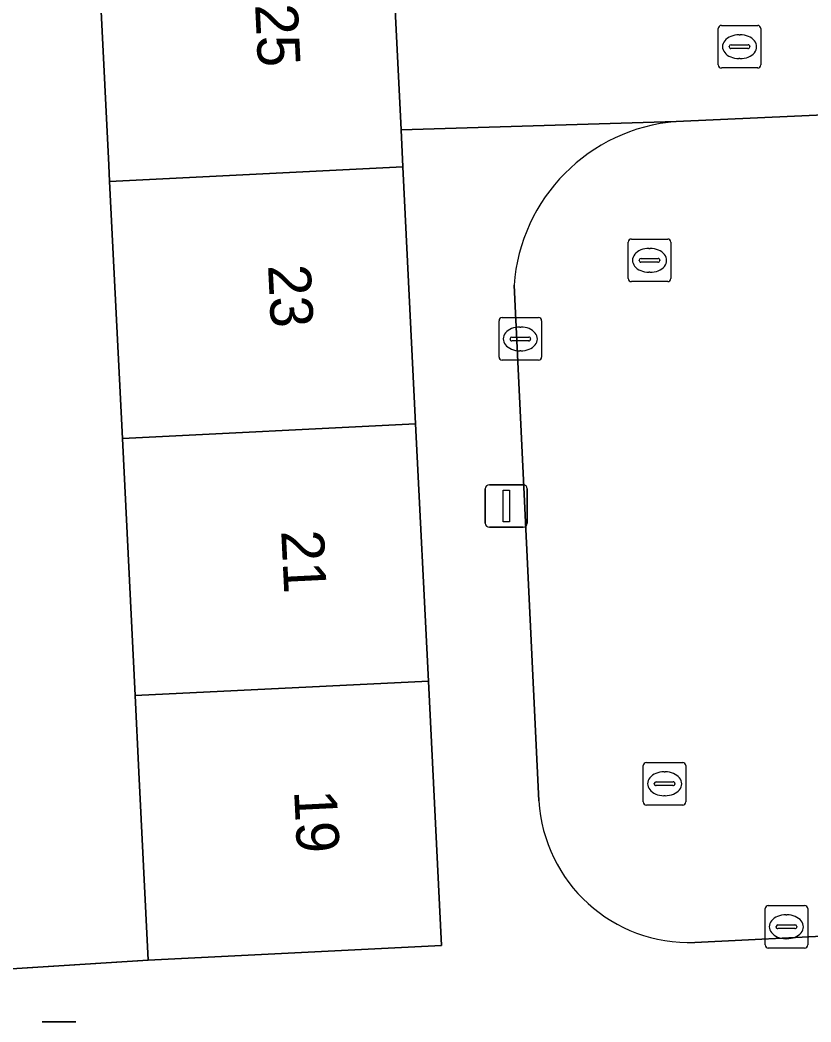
# Model space of a CAD drawing. Extents: x 161084 to 161928, y 385354 to 386522.
# Drawn here: x 161720.17 to 161738.76, y 385939.13 to 385962.67 of the extents above; entities that cross this region are included whole.
import ezdxf

# ---------------------------------------------------------------- set-up
doc = ezdxf.new("R2010")
doc.units = 0
for name, color, linetype in [('IMGEO_Brandkraan', 7, 'Continuous'), ('IMGEO_Erf', 7, 'Continuous'), ('IMGEO_Kolk', 7, 'Continuous'), ('IMGEO_Lichtmast', 7, 'Continuous'), ('IMGEO_Muur', 7, 'Continuous'), ('IMGEO_Pand', 7, 'Continuous'), ('IMGEO_Pand_nummerreeks', 7, 'Continuous'), ('IMGEO_Rijbaan_lokaal_open', 7, 'Continuous'), ('IMGEO_Rioolput', 7, 'Continuous'), ('IMGEO_Voetpad_open', 7, 'Continuous')]:
    doc.layers.add(name, color=color, linetype=linetype)

msp = doc.modelspace()

# ---------------------------------------------------------------- linework, layer by layer
at = {"layer": 'IMGEO_Brandkraan'}
for p, q in [((161736.577, 385961.616), (161736.577, 385962.468)), ((161736.652, 385962.542), (161737.504, 385962.542)), ((161737.578, 385962.468), (161737.578, 385961.616)), ((161737.065, 385962.322), (161737.09, 385962.322)), ((161736.836, 385962.036), (161736.836, 385962.048)), ((161737.274, 385961.999), (161736.876, 385961.999)), ((161736.879, 385962.085), (161737.277, 385962.085)), ((161737.32, 385962.048), (161737.32, 385962.036)), ((161737.088, 385961.762), (161737.063, 385961.762)), ((161737.504, 385961.542), (161736.652, 385961.542))]:
    msp.add_line(p, q, dxfattribs=at)
for points in [[(161736.577, 385961.616), (161736.577, 385962.468)], [(161736.652, 385962.542), (161737.504, 385962.542)], [(161737.578, 385962.468), (161737.578, 385961.616)], [(161737.504, 385961.542), (161736.652, 385961.542)]]:
    msp.add_lwpolyline(points, dxfattribs=at)
for centre, radius, start, end in [((161736.654, 385962.466), 0.0765, 91.552, 178.448), ((161736.654, 385962.466), 0.0765, 91.552, 178.448), ((161737.502, 385962.466), 0.0765, 1.552, 88.448), ((161737.502, 385962.466), 0.0765, 1.552, 88.448), ((161736.876, 385962.045), 0.0403, 85.8775, 175.7526), ((161736.873, 385962.035), 0.0366, 178.938, 274.7102), ((161737.277, 385962.042), 0.043, 264.8664, 352.4533), ((161737.281, 385962.047), 0.0386, 1.7309, 96.639), ((161736.654, 385961.618), 0.0765, 181.552, 268.448), ((161736.654, 385961.618), 0.0765, 181.552, 268.448), ((161737.502, 385961.618), 0.0765, 271.552, 358.448), ((161737.502, 385961.618), 0.0765, 271.552, 358.448)]:
    msp.add_arc(centre, radius, start, end, dxfattribs=at)
for centre, major_axis, ratio, start_param, end_param in [((161737.064, 385962.042), (-0.387, 0.002), 0.722429, 4.712389, 7.853982), ((161737.089, 385962.042), (-0.39, 0.002), 0.717154, 1.570796, 4.712389)]:
    msp.add_ellipse(centre, major_axis=major_axis, ratio=ratio, start_param=start_param, end_param=end_param, dxfattribs=at)
at = {"layer": 'IMGEO_Erf'}
msp.add_lwpolyline([(161712.058, 385939.882), (161723.186, 385940.589), (161722.967, 385945.002), (161722.878, 385946.8), (161722.578, 385952.838), (161722.278, 385958.875), (161722.259, 385959.258), (161721.97, 385965.088)], dxfattribs=at)
at = {"layer": 'IMGEO_Kolk'}
for p, q in [((161731.426, 385954.752), (161731.426, 385955.604)), ((161731.501, 385955.678), (161732.353, 385955.678)), ((161732.427, 385955.604), (161732.427, 385954.752)), ((161731.914, 385955.458), (161731.939, 385955.458)), ((161731.685, 385955.172), (161731.685, 385955.184)), ((161732.123, 385955.135), (161731.725, 385955.135)), ((161731.728, 385955.221), (161732.126, 385955.221)), ((161732.169, 385955.184), (161732.169, 385955.172)), ((161731.937, 385954.898), (161731.912, 385954.898)), ((161732.353, 385954.678), (161731.501, 385954.678)), ((161737.677, 385940.944), (161737.677, 385941.796)), ((161737.752, 385941.87), (161738.604, 385941.87)), ((161738.678, 385941.796), (161738.678, 385940.944)), ((161738.165, 385941.65), (161738.19, 385941.65)), ((161737.936, 385941.364), (161737.936, 385941.376)), ((161738.374, 385941.327), (161737.976, 385941.327)), ((161737.979, 385941.413), (161738.377, 385941.413)), ((161738.42, 385941.376), (161738.42, 385941.364)), ((161738.188, 385941.09), (161738.163, 385941.09)), ((161738.604, 385940.87), (161737.752, 385940.87))]:
    msp.add_line(p, q, dxfattribs=at)
for points in [[(161731.426, 385954.752), (161731.426, 385955.604)], [(161731.501, 385955.678), (161732.353, 385955.678)], [(161732.427, 385955.604), (161732.427, 385954.752)], [(161732.353, 385954.678), (161731.501, 385954.678)], [(161737.677, 385940.944), (161737.677, 385941.796)], [(161737.752, 385941.87), (161738.604, 385941.87)], [(161738.678, 385941.796), (161738.678, 385940.944)], [(161738.604, 385940.87), (161737.752, 385940.87)]]:
    msp.add_lwpolyline(points, dxfattribs=at)
for centre, radius, start, end in [((161731.503, 385955.602), 0.0765, 91.552, 178.448), ((161731.503, 385955.602), 0.0765, 91.552, 178.448), ((161732.351, 385955.602), 0.0765, 1.552, 88.448), ((161732.351, 385955.602), 0.0765, 1.552, 88.448), ((161731.725, 385955.181), 0.0403, 85.8775, 175.7526), ((161731.722, 385955.171), 0.0366, 178.938, 274.7102), ((161732.126, 385955.178), 0.043, 264.8664, 352.4533), ((161732.13, 385955.183), 0.0386, 1.7309, 96.639), ((161731.503, 385954.754), 0.0765, 181.552, 268.448), ((161731.503, 385954.754), 0.0765, 181.552, 268.448), ((161732.351, 385954.754), 0.0765, 271.552, 358.448), ((161732.351, 385954.754), 0.0765, 271.552, 358.448), ((161737.754, 385941.794), 0.0765, 91.552, 178.448), ((161737.754, 385941.794), 0.0765, 91.552, 178.448), ((161738.602, 385941.794), 0.0765, 1.552, 88.448), ((161738.602, 385941.794), 0.0765, 1.552, 88.448), ((161737.976, 385941.373), 0.0403, 85.8775, 175.7526), ((161737.973, 385941.363), 0.0366, 178.938, 274.7102), ((161738.377, 385941.37), 0.043, 264.8664, 352.4533), ((161738.381, 385941.375), 0.0386, 1.7309, 96.639), ((161737.754, 385940.946), 0.0765, 181.552, 268.448), ((161737.754, 385940.946), 0.0765, 181.552, 268.448), ((161738.602, 385940.946), 0.0765, 271.552, 358.448), ((161738.602, 385940.946), 0.0765, 271.552, 358.448)]:
    msp.add_arc(centre, radius, start, end, dxfattribs=at)
for centre, major_axis, ratio, start_param, end_param in [((161731.913, 385955.178), (-0.387, 0.002), 0.722429, 4.712389, 7.853982), ((161731.938, 385955.178), (-0.39, 0.002), 0.717154, 1.570796, 4.712389), ((161738.164, 385941.37), (-0.387, 0.002), 0.722429, 4.712389, 7.853982), ((161738.189, 385941.37), (-0.39, 0.002), 0.717154, 1.570796, 4.712389)]:
    msp.add_ellipse(centre, major_axis=major_axis, ratio=ratio, start_param=start_param, end_param=end_param, dxfattribs=at)
at = {"layer": 'IMGEO_Lichtmast'}
for p, q in [((161731.101, 385950.854), (161731.101, 385951.654)), ((161731.101, 385951.654), (161731.101, 385950.854)), ((161731.201, 385951.754), (161731.991, 385951.754)), ((161731.991, 385951.754), (161731.201, 385951.754)), ((161732.091, 385951.654), (161732.091, 385950.854)), ((161732.091, 385950.854), (161732.091, 385951.654)), ((161731.991, 385950.754), (161731.201, 385950.754)), ((161731.201, 385950.754), (161731.991, 385950.754)), ((161720.696, 385939.135), (161721.486, 385939.135)), ((161721.486, 385939.135), (161720.696, 385939.135))]:
    msp.add_line(p, q, dxfattribs=at)
msp.add_lwpolyline([(161731.521, 385951.629), (161731.671, 385951.629), (161731.671, 385950.879), (161731.521, 385950.879), (161731.521, 385951.629)], dxfattribs=at)
for centre, start, end in [((161731.201, 385951.654), 90, 180), ((161731.201, 385951.654), 90, 180), ((161731.991, 385951.654), 0, 90), ((161731.991, 385951.654), 360, 90), ((161731.201, 385950.854), 180, 270), ((161731.201, 385950.854), 180, 270), ((161731.991, 385950.854), 270, 0), ((161731.991, 385950.854), 270, 0)]:
    msp.add_arc(centre, 0.1, start, end, dxfattribs=at)
at = {"layer": 'IMGEO_Muur'}
msp.add_lwpolyline([(161709.367, 385939.711), (161723.186, 385940.589)], dxfattribs=at)
at = {"layer": 'IMGEO_Pand'}
for points in [[(161728.859, 385965.43), (161723.866, 385965.182), (161721.97, 385965.088), (161722.259, 385959.258), (161722.278, 385958.875), (161729.167, 385959.217), (161729.124, 385960.088)], [(161729.167, 385959.217), (161722.278, 385958.875), (161722.578, 385952.838), (161729.467, 385953.18)], [(161729.467, 385953.18), (161722.578, 385952.838), (161722.878, 385946.8), (161729.767, 385947.142)], [(161730.075, 385940.931), (161729.767, 385947.142), (161722.878, 385946.8), (161722.967, 385945.002), (161723.186, 385940.589)]]:
    msp.add_lwpolyline(points, close=True, dxfattribs=at)
at = {"layer": 'IMGEO_Rijbaan_lokaal_open'}
for points in [[(161759.461, 385961.506), (161746.013, 385960.757), (161735.589, 385960.283)], [(161731.781, 385956.441), (161732.363, 385944.328)], [(161736.028, 385941.004), (161753.371, 385941.865)]]:
    msp.add_lwpolyline(points, dxfattribs=at)
for centre, radius, start, end in [((161735.921, 385956.145), 4.151, 94.592, 175.9173), ((161735.889, 385944.533), 3.531, 183.3228, 272.2638)]:
    msp.add_arc(centre, radius, start, end, dxfattribs=at)
at = {"layer": 'IMGEO_Rioolput'}
for p, q in [((161734.537, 385957.524), (161735.389, 385957.524)), ((161734.462, 385956.598), (161734.462, 385957.45)), ((161734.95, 385957.304), (161734.975, 385957.304)), ((161735.463, 385957.45), (161735.463, 385956.598)), ((161734.721, 385957.018), (161734.721, 385957.03)), ((161734.764, 385957.067), (161735.162, 385957.067)), ((161735.205, 385957.03), (161735.205, 385957.018)), ((161735.159, 385956.981), (161734.761, 385956.981)), ((161734.973, 385956.744), (161734.948, 385956.744)), ((161735.389, 385956.524), (161734.537, 385956.524)), ((161734.816, 385944.303), (161734.816, 385945.155)), ((161734.891, 385945.229), (161735.743, 385945.229)), ((161735.304, 385945.009), (161735.329, 385945.009)), ((161735.817, 385945.155), (161735.817, 385944.303)), ((161735.118, 385944.772), (161735.516, 385944.772)), ((161735.075, 385944.723), (161735.075, 385944.735)), ((161735.513, 385944.686), (161735.115, 385944.686)), ((161735.559, 385944.735), (161735.559, 385944.723)), ((161735.327, 385944.449), (161735.302, 385944.449)), ((161735.743, 385944.229), (161734.891, 385944.229))]:
    msp.add_line(p, q, dxfattribs=at)
for points in [[(161734.537, 385957.524), (161735.389, 385957.524)], [(161734.462, 385956.598), (161734.462, 385957.45)], [(161735.463, 385957.45), (161735.463, 385956.598)], [(161735.389, 385956.524), (161734.537, 385956.524)], [(161734.816, 385944.303), (161734.816, 385945.155)], [(161734.891, 385945.229), (161735.743, 385945.229)], [(161735.817, 385945.155), (161735.817, 385944.303)], [(161735.743, 385944.229), (161734.891, 385944.229)]]:
    msp.add_lwpolyline(points, dxfattribs=at)
for centre, radius, start, end in [((161734.539, 385957.448), 0.0765, 91.552, 178.448), ((161734.539, 385957.448), 0.0765, 91.552, 178.448), ((161735.387, 385957.448), 0.0765, 1.552, 88.448), ((161735.387, 385957.448), 0.0765, 1.552, 88.448), ((161734.761, 385957.027), 0.0403, 85.8775, 175.7526), ((161734.758, 385957.017), 0.0366, 178.938, 274.7102), ((161735.162, 385957.024), 0.043, 264.8664, 352.4533), ((161735.166, 385957.029), 0.0386, 1.7309, 96.639), ((161734.539, 385956.6), 0.0765, 181.552, 268.448), ((161734.539, 385956.6), 0.0765, 181.552, 268.448), ((161735.387, 385956.6), 0.0765, 271.552, 358.448), ((161735.387, 385956.6), 0.0765, 271.552, 358.448), ((161734.893, 385945.153), 0.0765, 91.552, 178.448), ((161734.893, 385945.153), 0.0765, 91.552, 178.448), ((161735.741, 385945.153), 0.0765, 1.552, 88.448), ((161735.741, 385945.153), 0.0765, 1.552, 88.448), ((161735.115, 385944.732), 0.0403, 85.8775, 175.7526), ((161735.52, 385944.734), 0.0386, 1.7309, 96.639), ((161735.112, 385944.722), 0.0366, 178.938, 274.7102), ((161735.516, 385944.729), 0.043, 264.8664, 352.4533), ((161734.893, 385944.305), 0.0765, 181.552, 268.448), ((161734.893, 385944.305), 0.0765, 181.552, 268.448), ((161735.741, 385944.305), 0.0765, 271.552, 358.448), ((161735.741, 385944.305), 0.0765, 271.552, 358.448)]:
    msp.add_arc(centre, radius, start, end, dxfattribs=at)
for centre, major_axis, ratio, start_param, end_param in [((161734.949, 385957.024), (-0.387, 0.002), 0.722429, 4.712389, 7.853982), ((161734.974, 385957.024), (-0.39, 0.002), 0.717154, 1.570796, 4.712389), ((161735.303, 385944.729), (-0.387, 0.002), 0.722429, 4.712389, 7.853982), ((161735.328, 385944.729), (-0.39, 0.002), 0.717154, 1.570796, 4.712389)]:
    msp.add_ellipse(centre, major_axis=major_axis, ratio=ratio, start_param=start_param, end_param=end_param, dxfattribs=at)
at = {"layer": 'IMGEO_Voetpad_open'}
for points in [[(161728.859, 385965.43), (161729.124, 385960.088), (161735.589, 385960.283), (161746.013, 385960.757), (161759.461, 385961.506), (161769.053, 385962.347), (161769.33, 385962.366), (161771.152, 385962.458), (161777.909, 385962.794)], [(161735.589, 385960.283), (161729.124, 385960.088), (161729.167, 385959.217), (161729.467, 385953.18), (161729.767, 385947.142), (161730.075, 385940.931), (161723.186, 385940.589), (161712.058, 385939.882)], [(161732.363, 385944.328), (161731.781, 385956.441)], [(161753.371, 385941.865), (161736.028, 385941.004)]]:
    msp.add_lwpolyline(points, dxfattribs=at)
for centre, radius, start, end in [((161735.921, 385956.145), 4.151, 94.592, 175.9173), ((161735.889, 385944.533), 3.531, 183.3228, 272.2638)]:
    msp.add_arc(centre, radius, start, end, dxfattribs=at)

# ---------------------------------------------------------------- texts
at = {"layer": 'IMGEO_Pand_nummerreeks'}
for s, rotation, p in [('25', 272.8417, (161725.694, 385963.031)), ('23', 272.8415, (161725.998, 385956.906)), ('21', 272.8415, (161726.308, 385950.668)), ('19', 272.8415, (161726.611, 385944.566))]:
    msp.add_text(s, height=1, rotation=rotation, dxfattribs=at).set_placement(p)

doc.saveas('drawing.dxf')
